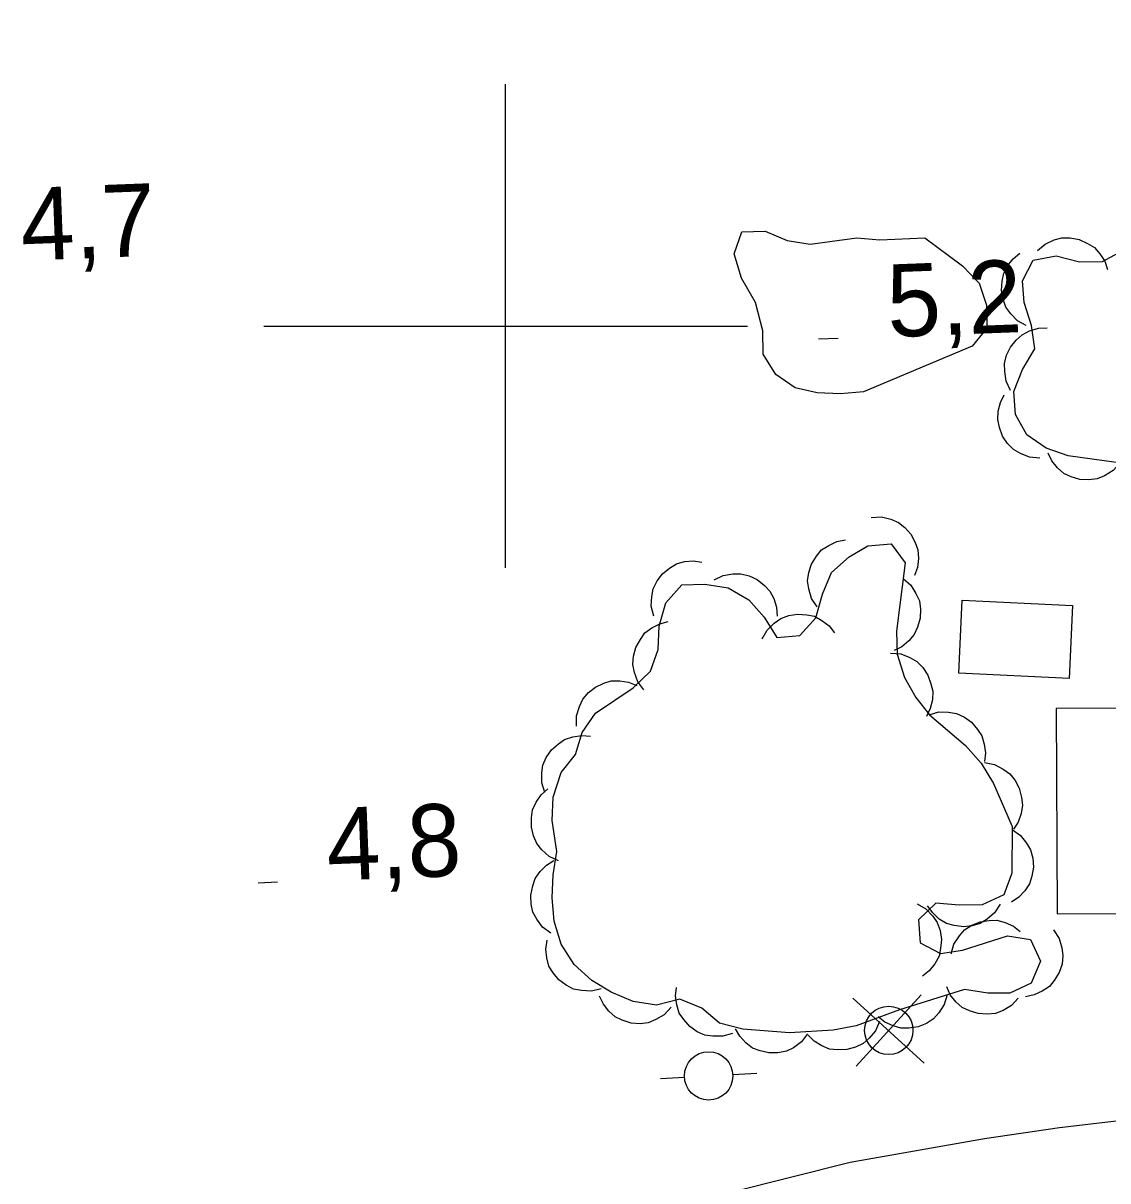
# Model space of a CAD drawing. Extents: x 336540 to 340074, y 5572036 to 5573747.
# Drawn here: x 338980.04 to 339024.91, y 5572764.65 to 5572812.53 of the extents above; entities that cross this region are included whole.
import ezdxf

# ---------------------------------------------------------------- set-up
doc = ezdxf.new("R2010")
doc.units = 0
for name, color, linetype in [('Niveau 1', 7, 'Continuous'), ('Niveau 21', 7, 'Continuous'), ('Niveau 3', 7, 'Continuous'), ('Niveau 31', 7, 'Continuous'), ('Niveau 36', 7, 'Continuous'), ('Niveau 44', 7, 'Continuous'), ('Niveau 61', 7, 'Continuous')]:
    doc.layers.add(name, color=color, linetype=linetype)

msp = doc.modelspace()

# ---------------------------------------------------------------- linework, layer by layer
at = {"layer": 'Niveau 1'}
msp.add_lwpolyline([(339009.75, 5572801.98), (339009.45, 5572802.99), (339009.77, 5572803.9), (339010.73, 5572803.92), (339011.64, 5572803.54), (339012.6, 5572803.39), (339014.52, 5572803.65), (339015.48, 5572803.56), (339017.34, 5572803.65), (339018.89, 5572802.49), (339019.58, 5572801.77), (339019.88, 5572800.87), (339019.9, 5572799.91), (339019.29, 5572799.17), (339014.8, 5572797.28), (339013.85, 5572797.2), (339012.88, 5572797.24), (339011.98, 5572797.45), (339011.18, 5572798), (339010.65, 5572798.84), (339010.64, 5572799.8), (339010.33, 5572800.97), (339009.75, 5572801.98)], dxfattribs=at)
at = {"layer": 'Niveau 21'}
msp.add_lwpolyline([(339004.38, 5572762.94), (339014.25, 5572765.43), (339019.81, 5572766.4), (339022.91, 5572766.86), (339026.91, 5572767.33), (339035.7, 5572768.06), (339044.34, 5572768.51), (339048.46, 5572768.87), (339050.82, 5572769.42), (339052.44, 5572770.13), (339054.01, 5572771.23), (339054.84, 5572772.15), (339055.55, 5572773.12), (339056.97, 5572775.97), (339057.49, 5572778.13), (339058.01, 5572781.24), (339058.65, 5572790.49), (339058.94, 5572796.48), (339059.58, 5572804.91), (339060.55, 5572820.98)], dxfattribs=at)
at = {"layer": 'Niveau 3'}
for p, q in [((339012.94, 5572799.47), (339013.75, 5572799.5)), ((338989.77, 5572776.98), (338990.57, 5572777.02))]:
    msp.add_line(p, q, dxfattribs=at)
at = {"layer": 'Niveau 31'}
for points in [[(339018.74, 5572785.64), (339018.88, 5572788.66), (339023.44, 5572788.45), (339023.3, 5572785.43), (339018.74, 5572785.64)], [(339035.3, 5572784.25), (339022.77, 5572784.19), (339022.81, 5572775.69), (339034.04, 5572775.74), (339034.02, 5572780.04), (339035.33, 5572780.05), (339035.3, 5572784.25)]]:
    msp.add_lwpolyline(points, dxfattribs=at)
at = {"layer": 'Niveau 36'}
for p, q in [((339017.31, 5572769.52), (339014.36, 5572772.21)), ((339014.49, 5572769.39), (339017.18, 5572772.34)), ((339006.4, 5572768.88), (339007.4, 5572768.94)), ((339010.39, 5572769.09), (339009.39, 5572769.04))]:
    msp.add_line(p, q, dxfattribs=at)
for centre in [(339015.843, 5572770.875), (339008.394, 5572768.991)]:
    msp.add_circle(centre, 1, dxfattribs=at)
at = {"layer": 'Niveau 44'}
for points in [[(339022, 5572803.12), (339022.31, 5572803.39), (339022.69, 5572803.56), (339023, 5572803.65), (339023.35, 5572803.65), (339023.72, 5572803.58), (339024.07, 5572803.42), (339024.35, 5572803.25), (339024.58, 5572802.99), (339024.78, 5572802.68), (339024.89, 5572802.34)], [(339026.14, 5572794.23), (339023.26, 5572794.63), (339022.35, 5572794.95), (339021.55, 5572795.5), (339021.08, 5572796.34), (339021.01, 5572797.3), (339021.38, 5572798.2), (339021.88, 5572799.06), (339021.75, 5572800.02), (339021.45, 5572800.97), (339021.37, 5572801.87), (339021.81, 5572802.73), (339022.77, 5572802.91), (339023.73, 5572802.65), (339024.69, 5572802.67), (339025.53, 5572803.13)], [(339021.53, 5572800.02), (339021.17, 5572800.22), (339020.89, 5572800.51), (339020.69, 5572800.78), (339020.57, 5572801.11), (339020.51, 5572801.47), (339020.54, 5572801.86), (339020.6, 5572802.18), (339020.76, 5572802.49), (339020.99, 5572802.78), (339021.27, 5572803.01)], [(339020.88, 5572797.34), (339020.7, 5572797.72), (339020.64, 5572798.12), (339020.63, 5572798.45), (339020.72, 5572798.79), (339020.88, 5572799.12), (339021.12, 5572799.42), (339021.36, 5572799.64), (339021.67, 5572799.8), (339022.03, 5572799.91), (339022.39, 5572799.93)], [(339022.09, 5572794.54), (339021.67, 5572794.58), (339021.29, 5572794.73), (339021, 5572794.89), (339020.76, 5572795.14), (339020.55, 5572795.45), (339020.42, 5572795.81), (339020.35, 5572796.13), (339020.37, 5572796.48), (339020.46, 5572796.84), (339020.62, 5572797.16)], [(339025.4, 5572794.33), (339025.12, 5572794.02), (339024.77, 5572793.81), (339024.47, 5572793.68), (339024.12, 5572793.64), (339023.75, 5572793.66), (339023.39, 5572793.77), (339023.09, 5572793.9), (339022.82, 5572794.14), (339022.59, 5572794.42), (339022.43, 5572794.75)], [(339015.12, 5572792.09), (339015.54, 5572792.11), (339015.93, 5572792.01), (339016.24, 5572791.88), (339016.51, 5572791.67), (339016.76, 5572791.39), (339016.93, 5572791.05), (339017.05, 5572790.74), (339017.07, 5572790.39), (339017.03, 5572790.02), (339016.91, 5572789.68)], [(339012.88, 5572788.39), (339012.65, 5572788.74), (339012.54, 5572789.13), (339012.49, 5572789.46), (339012.54, 5572789.81), (339012.65, 5572790.16), (339012.86, 5572790.48), (339013.06, 5572790.74), (339013.36, 5572790.93), (339013.7, 5572791.09), (339014.05, 5572791.16)], [(339001.97, 5572780.52), (339002.29, 5572781.54), (339002.89, 5572782.28), (339003.16, 5572783.19), (339003.71, 5572783.99), (339005.27, 5572785.04), (339005.99, 5572785.73), (339006.31, 5572786.63), (339006.35, 5572787.59), (339006.62, 5572788.56), (339007.28, 5572789.3), (339008.24, 5572789.32), (339009.2, 5572789.17), (339010.06, 5572788.68), (339010.69, 5572787.96), (339011.21, 5572787.12), (339012.17, 5572787.2), (339012.83, 5572787.94), (339013.1, 5572788.91), (339013.48, 5572789.81), (339014.2, 5572790.45), (339014.98, 5572790.91), (339015.94, 5572790.99), (339016.52, 5572790.21), (339016.17, 5572787.38), (339016.19, 5572786.43), (339016.49, 5572785.47), (339016.96, 5572784.64), (339017.53, 5572783.92), (339019.02, 5572782.65), (339019.66, 5572781.93), (339020.18, 5572781.09), (339020.95, 5572779.3), (339020.93, 5572777.38), (339020.6, 5572776.48), (339019.71, 5572776.07), (339018.75, 5572776.05), (339017.79, 5572776.14), (339017.07, 5572775.45), (339017.14, 5572774.49), (339017.99, 5572774.06), (339018.9, 5572774.19), (339020.75, 5572774.79), (339021.71, 5572774.64), (339022.12, 5572773.74), (339021.74, 5572772.83), (339020.85, 5572772.42), (339019.94, 5572772.41), (339018.98, 5572772.56), (339016.29, 5572771.72), (339014.49, 5572771.06), (339013.54, 5572770.88), (339011.74, 5572770.78), (339009.81, 5572770.92), (339008.85, 5572771.18), (339008.11, 5572771.79), (339007.2, 5572772.16), (339006.24, 5572771.92), (339005.28, 5572772.07), (339004.37, 5572772.45), (339003.57, 5572772.94), (339002.83, 5572773.6), (339002.3, 5572774.44), (339002, 5572775.39), (339001.93, 5572776.35), (339001.97, 5572777.31), (339002.12, 5572778.27), (339001.93, 5572779.56), (339001.97, 5572780.52)], [(339006.13, 5572788.01), (339006.02, 5572788.41), (339006.04, 5572788.82), (339006.1, 5572789.14), (339006.26, 5572789.46), (339006.48, 5572789.75), (339006.78, 5572789.99), (339007.06, 5572790.17), (339007.4, 5572790.26), (339007.77, 5572790.29), (339008.12, 5572790.24)], [(339008.62, 5572789.5), (339009, 5572789.68), (339009.4, 5572789.75), (339009.73, 5572789.76), (339010.07, 5572789.67), (339010.4, 5572789.52), (339010.7, 5572789.27), (339010.93, 5572789.04), (339011.09, 5572788.73), (339011.2, 5572788.37), (339011.23, 5572788.01)], [(339016.44, 5572789.56), (339016.75, 5572789.28), (339016.97, 5572788.94), (339017.11, 5572788.64), (339017.15, 5572788.29), (339017.14, 5572787.92), (339017.03, 5572787.55), (339016.9, 5572787.25), (339016.68, 5572786.98), (339016.39, 5572786.74), (339016.07, 5572786.58)], [(339005.72, 5572784.96), (339005.47, 5572785.29), (339005.33, 5572785.68), (339005.26, 5572786), (339005.29, 5572786.35), (339005.39, 5572786.71), (339005.57, 5572787.04), (339005.76, 5572787.31), (339006.04, 5572787.52), (339006.37, 5572787.69), (339006.72, 5572787.78)], [(339010.61, 5572787.07), (339010.82, 5572787.43), (339011.11, 5572787.72), (339011.38, 5572787.91), (339011.71, 5572788.03), (339012.07, 5572788.09), (339012.45, 5572788.06), (339012.77, 5572788), (339013.08, 5572787.83), (339013.38, 5572787.6), (339013.6, 5572787.32)], [(339015.92, 5572786.47), (339016.34, 5572786.44), (339016.72, 5572786.29), (339017.01, 5572786.13), (339017.25, 5572785.88), (339017.46, 5572785.57), (339017.59, 5572785.21), (339017.67, 5572784.9), (339017.65, 5572784.54), (339017.56, 5572784.18), (339017.4, 5572783.86)], [(339002.93, 5572783.46), (339002.93, 5572783.88), (339003.05, 5572784.27), (339003.19, 5572784.57), (339003.42, 5572784.84), (339003.71, 5572785.07), (339004.06, 5572785.23), (339004.36, 5572785.33), (339004.72, 5572785.33), (339005.08, 5572785.27), (339005.42, 5572785.14)], [(339017.51, 5572783.93), (339017.92, 5572784.05), (339018.32, 5572784.04), (339018.65, 5572783.98), (339018.97, 5572783.83), (339019.27, 5572783.62), (339019.51, 5572783.32), (339019.69, 5572783.05), (339019.79, 5572782.71), (339019.84, 5572782.35), (339019.8, 5572781.99)], [(339001.62, 5572780.71), (339001.5, 5572781.11), (339001.5, 5572781.52), (339001.54, 5572781.84), (339001.68, 5572782.16), (339001.89, 5572782.47), (339002.18, 5572782.72), (339002.44, 5572782.91), (339002.78, 5572783.02), (339003.15, 5572783.07), (339003.51, 5572783.04)], [(339019.81, 5572781.95), (339020.22, 5572781.87), (339020.58, 5572781.68), (339020.85, 5572781.49), (339021.07, 5572781.21), (339021.24, 5572780.89), (339021.33, 5572780.51), (339021.38, 5572780.19), (339021.32, 5572779.84), (339021.19, 5572779.49), (339021, 5572779.19)], [(339002.18, 5572777.89), (339001.8, 5572778.07), (339001.5, 5572778.34), (339001.29, 5572778.6), (339001.15, 5572778.92), (339001.07, 5572779.28), (339001.07, 5572779.66), (339001.11, 5572779.99), (339001.26, 5572780.31), (339001.47, 5572780.61), (339001.74, 5572780.86)], [(339020.95, 5572779.18), (339021.29, 5572778.94), (339021.54, 5572778.62), (339021.71, 5572778.34), (339021.8, 5572778), (339021.83, 5572777.63), (339021.76, 5572777.25), (339021.67, 5572776.94), (339021.47, 5572776.65), (339021.22, 5572776.38), (339020.92, 5572776.18)], [(339001.87, 5572774.9), (339001.53, 5572775.15), (339001.29, 5572775.47), (339001.13, 5572775.76), (339001.06, 5572776.1), (339001.04, 5572776.47), (339001.12, 5572776.85), (339001.22, 5572777.16), (339001.43, 5572777.44), (339001.69, 5572777.71), (339001.99, 5572777.9)], [(339017.02, 5572776.11), (339017.38, 5572775.9), (339017.66, 5572775.6), (339017.85, 5572775.34), (339017.97, 5572775), (339018.03, 5572774.64), (339017.99, 5572774.26), (339017.93, 5572773.94), (339017.75, 5572773.63), (339017.52, 5572773.34), (339017.24, 5572773.12)], [(339020.45, 5572776.09), (339020.22, 5572775.73), (339019.91, 5572775.47), (339019.63, 5572775.29), (339019.3, 5572775.2), (339018.93, 5572775.16), (339018.55, 5572775.21), (339018.23, 5572775.3), (339017.93, 5572775.48), (339017.66, 5572775.73), (339017.45, 5572776.02)], [(339018.43, 5572774.04), (339018.54, 5572774.44), (339018.77, 5572774.78), (339018.98, 5572775.03), (339019.28, 5572775.22), (339019.62, 5572775.36), (339020, 5572775.42), (339020.32, 5572775.43), (339020.66, 5572775.34), (339021, 5572775.18), (339021.28, 5572774.96)], [(339022.66, 5572775.03), (339022.89, 5572774.68), (339023, 5572774.29), (339023.05, 5572773.97), (339023.01, 5572773.62), (339022.89, 5572773.27), (339022.69, 5572772.94), (339022.49, 5572772.69), (339022.19, 5572772.49), (339021.86, 5572772.34), (339021.5, 5572772.26)], [(339003.95, 5572772.6), (339003.55, 5572772.5), (339003.14, 5572772.52), (339002.81, 5572772.58), (339002.5, 5572772.74), (339002.2, 5572772.96), (339001.97, 5572773.26), (339001.79, 5572773.53), (339001.7, 5572773.87), (339001.66, 5572774.24), (339001.71, 5572774.6)], [(339009.38, 5572770.75), (339008.98, 5572770.63), (339008.57, 5572770.63), (339008.24, 5572770.68), (339007.92, 5572770.82), (339007.62, 5572771.03), (339007.37, 5572771.32), (339007.18, 5572771.59), (339007.08, 5572771.93), (339007.03, 5572772.3), (339007.06, 5572772.65)], [(339021.2, 5572772.21), (339020.92, 5572771.91), (339020.57, 5572771.7), (339020.26, 5572771.58), (339019.91, 5572771.54), (339019.54, 5572771.57), (339019.18, 5572771.69), (339018.88, 5572771.82), (339018.62, 5572772.06), (339018.39, 5572772.35), (339018.24, 5572772.68)], [(339006.85, 5572771.83), (339006.56, 5572771.52), (339006.21, 5572771.32), (339005.9, 5572771.19), (339005.56, 5572771.15), (339005.19, 5572771.18), (339004.82, 5572771.3), (339004.53, 5572771.43), (339004.27, 5572771.67), (339004.04, 5572771.96), (339003.88, 5572772.29)], [(339018.26, 5572772.34), (339018.14, 5572771.94), (339017.92, 5572771.6), (339017.7, 5572771.35), (339017.4, 5572771.16), (339017.06, 5572771.02), (339016.68, 5572770.97), (339016.35, 5572770.96), (339016.02, 5572771.06), (339015.68, 5572771.22), (339015.4, 5572771.44)], [(339015.46, 5572771.24), (339015.29, 5572770.86), (339015.03, 5572770.55), (339014.78, 5572770.33), (339014.47, 5572770.18), (339014.11, 5572770.08), (339013.73, 5572770.07), (339013.4, 5572770.1), (339013.08, 5572770.23), (339012.76, 5572770.43), (339012.51, 5572770.68)], [(339012.49, 5572770.73), (339012.23, 5572770.4), (339011.9, 5572770.16), (339011.61, 5572770.01), (339011.26, 5572769.95), (339010.89, 5572769.94), (339010.52, 5572770.03), (339010.21, 5572770.14), (339009.93, 5572770.36), (339009.68, 5572770.63), (339009.5, 5572770.94)]]:
    msp.add_lwpolyline(points, dxfattribs=at)
at = {"layer": 'Niveau 61'}
for points in [[(339000, 5572790), (339000, 5572810)], [(338990, 5572800), (339010, 5572800)]]:
    msp.add_lwpolyline(points, dxfattribs=at)

# ---------------------------------------------------------------- texts
at = {"layer": 'Niveau 3'}
for s, p in [('4,7    ', (338979.99, 5572802.7)), ('5,2    ', (339015.82, 5572799.54)), ('4,8    ', (338992.64, 5572777.06))]:
    msp.add_text(s, height=3, rotation=2.2045, dxfattribs=at).set_placement(p)

doc.saveas('drawing.dxf')
